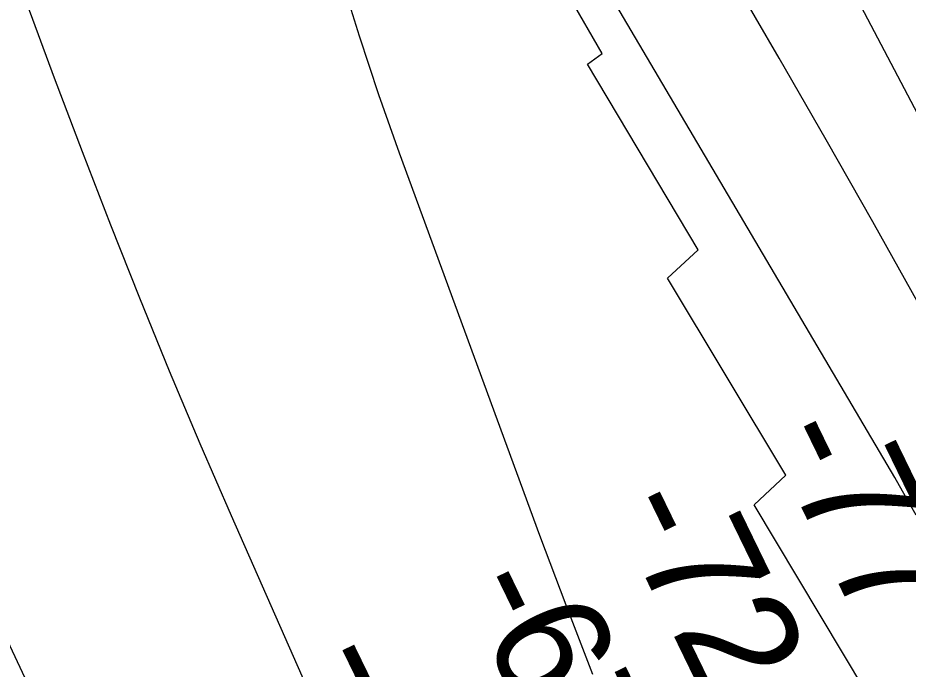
# Model space of a CAD drawing. Extents: x 3279314 to 3317160, y 734079 to 759431.
# Drawn here: x 3309858 to 3310379, y 748094 to 748475 of the extents above; entities that cross this region are included whole.
import ezdxf

# ---------------------------------------------------------------- set-up
doc = ezdxf.new("R2010")
doc.units = 0
for name, color, linetype in [('V-RIVR-EDGE', 7, 'Continuous'), ('V-RIVR-RANG', 7, 'Continuous'), ('V-RRAP-RVMT', 7, 'Continuous'), ('V-TOPO-MAJR', 7, 'Continuous'), ('V-TOPO-MINR', 7, 'Continuous')]:
    doc.layers.add(name, color=color, linetype=linetype)

msp = doc.modelspace()

# ---------------------------------------------------------------- linework, layer by layer
at = {"layer": 'V-RIVR-EDGE'}
msp.add_spline([(3311105.06, 747316.34), (3311092.25, 747359.62), (3311087.14, 747390), (3311078.32, 747419.66), (3311073.92, 747436.71), (3311072.49, 747458.94), (3311062.91, 747478.96), (3311054.04, 747488.62), (3311045.18, 747499.75), (3311031.16, 747522.75), (3311021.58, 747541.3), (3311015.68, 747554.64), (3311014.22, 747563.54), (3311012.02, 747573.17), (3310990.61, 747601.38), (3310971.38, 747614.76), (3310953.64, 747629.62), (3310939.61, 747648.92), (3310928.53, 747661.54), (3310922.65, 747678.59), (3310909.39, 747710.48), (3310888.74, 747746.83), (3310855.55, 747807.66), (3310842.29, 747838.81), (3310838.6, 747845.49), (3310835.65, 747849.2), (3310834.18, 747854.39), (3310831.99, 747867.73), (3310829.04, 747873.66), (3310809.84, 747897.41), (3310795.81, 747917.45), (3310785.5, 747938.96), (3310770.76, 747970.11), (3310750.14, 748019.8), (3310730.26, 748070.22), (3310707.43, 748125.1), (3310690.5, 748168.85), (3310666.94, 748229.66), (3310649.99, 748264.52), (3310642.65, 748291.95), (3310628.68, 748334.95), (3310612.51, 748385.37), (3310604.49, 748439.47), (3310596.46, 748487.64), (3310590.68, 748545.44), (3310587.76, 748563.22), (3310574.49, 748591.41), (3310564.93, 748620.32), (3310554.66, 748659.61), (3310548.05, 748681.85), (3310532.56, 748712.27), (3310506.02, 748761.23), (3310487.58, 748794.61), (3310453.66, 748861.37), (3310407.92, 748936.3), (3310365.09, 748990.49), (3310335.9, 749023.16), (3310334.8, 749027.61), (3310321.13, 749040.23)], degree=3, dxfattribs=at)
at = {"layer": 'V-RRAP-RVMT'}
for p, q in [((3310199.61, 748454.31), (3310134.34, 748567.49)), ((3310190.98, 748448.1), (3310199.61, 748454.31)), ((3310255.74, 748339.41), (3310190.98, 748448.1)), ((3310237.71, 748322.92), (3310255.74, 748339.41)), ((3310307.02, 748207.61), (3310237.71, 748322.92)), ((3310288.4, 748190.41), (3310307.02, 748207.61)), ((3310354.65, 748079.57), (3310288.4, 748190.41))]:
    msp.add_line(p, q, dxfattribs=at)
at = {"layer": 'V-TOPO-MAJR'}
for points in [[(3310595.02, 748005.5), (3310498.1, 748200.62), (3310490.23, 748216.34), (3310482.28, 748232.02), (3310474.22, 748247.65), (3310466.09, 748263.24), (3310251.59, 748670.98), (3310189.06, 748788.13), (3310125.59, 748904.76), (3310060.72, 749020.61), (3309994.91, 749135.95), (3309873.67, 749345.49), (3309867.61, 749355.56), (3309861.33, 749365.47), (3309854.71, 749375.17)], [(3309763.67, 748297.87), (3309917.28, 747970.91)]]:
    msp.add_lwpolyline(points, dxfattribs=at)
at = {"layer": 'V-TOPO-MINR'}
for points in [[(3310503.19, 748088.59), (3310496.38, 748102.03), (3310486.99, 748120.38), (3310477.51, 748138.68), (3310467.89, 748156.91), (3310458.19, 748175.1), (3310448.37, 748193.22), (3310438.5, 748211.31), (3310428.54, 748229.36), (3310418.53, 748247.38), (3310384.82, 748307.73), (3310357.76, 748355.81), (3310330.52, 748403.79), (3310303, 748451.61), (3310275.3, 748499.33), (3309816.97, 749283.28)], [(3310383.22, 748184.25), (3310376.98, 748195.26), (3310370.64, 748206.21), (3310098.71, 748667.64), (3310083.71, 748689.13), (3310066.86, 748708.76), (3310047.23, 748725.62), (3310025.74, 748740.62), (3310011.49, 748742.24), (3310000.52, 748739.37), (3309994.46, 748729.79), (3309991.68, 748715.72), (3310001.13, 748674.29), (3310009.42, 748639.07), (3310018.03, 748603.92), (3310027.13, 748568.9), (3310036.55, 748533.96), (3310046.64, 748499.22), (3310057.28, 748464.66), (3310068.77, 748430.36), (3310080.82, 748396.25), (3310162.9, 748172.55), (3310178.21, 748131.82), (3310193.94, 748091.25)], [(3309847.3, 748526.62), (3309863.05, 748483.34), (3309879.03, 748440.15), (3309895.36, 748397.09), (3309911.92, 748354.12), (3309928.93, 748311.33), (3309946.31, 748268.69), (3309964.24, 748226.28), (3309982.54, 748184.02), (3310036.95, 748060.57)]]:
    msp.add_lwpolyline(points, dxfattribs=at)

# ---------------------------------------------------------------- texts
at = {"layer": 'V-RIVR-RANG'}
for s, p in [('-77', (3310295.92, 748230.05)), ('-72', (3310204.83, 748188.7)), ('-67', (3310116.27, 748142.14)), ('-60', (3310025.99, 748099.14))]:
    msp.add_text(s, height=67, rotation=295.9284, dxfattribs=at).set_placement(p)

doc.saveas('drawing.dxf')
